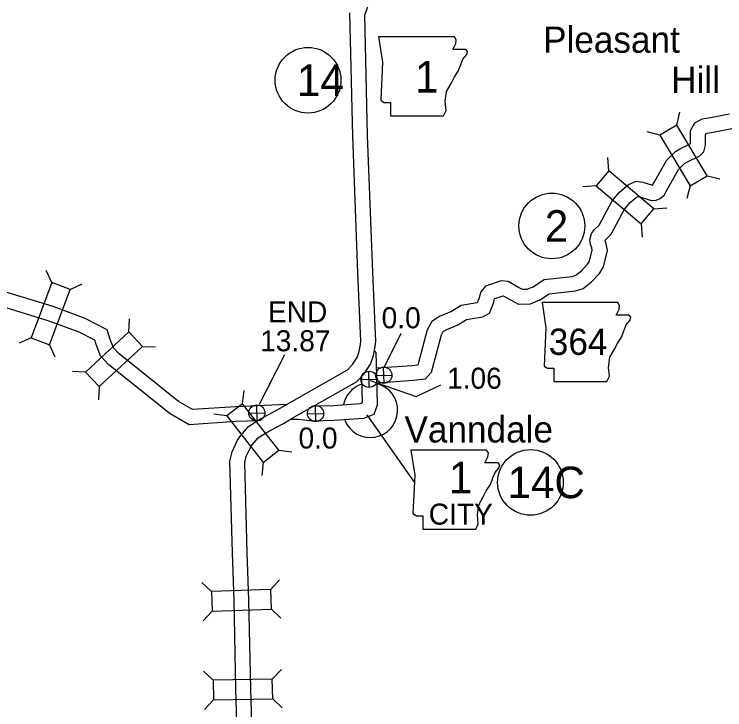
# Model space of a CAD drawing. Extents: x -939622 to -934222, y 1383701 to 1385301.
# Drawn here: x -935812.99 to -935770.16, y 1384463.54 to 1384505.48 of the extents above; entities that cross this region are included whole.
import ezdxf

# ---------------------------------------------------------------- set-up
doc = ezdxf.new("R2010")
doc.units = 0
for name, color, linetype in [('Level 10', 7, 'Continuous'), ('Level 20', 7, 'Continuous'), ('Level 21', 7, 'Continuous'), ('Level 24', 7, 'Continuous'), ('Level 25', 7, 'Continuous'), ('Level 26', 7, 'Continuous'), ('Level 27', 7, 'Continuous')]:
    doc.layers.add(name, color=color, linetype=linetype)

msp = doc.modelspace()

# ---------------------------------------------------------------- linework, layer by layer
at = {"layer": 'Level 10'}
for points in [[(-935798.489, 1384456.595), (-935798.729, 1384464.801), (-935798.842, 1384470.157), (-935798.94, 1384473.035), (-935799.081, 1384478.454), (-935799.003, 1384478.817), (-935798.75, 1384479.357), (-935798.639, 1384479.527), (-935798.281, 1384479.944), (-935797.936, 1384480.164), (-935797.556, 1384480.382), (-935796.762, 1384480.812), (-935796.233, 1384481.117), (-935792.351, 1384483.321), (-935791.887, 1384483.8), (-935791.512, 1384484.384), (-935791.326, 1384484.903), (-935791.229, 1384485.448), (-935791.201, 1384485.754), (-935791.371, 1384489.932), (-935791.689, 1384498.161), (-935791.864, 1384505.416), (-935791.625, 1384506.109)], [(-935799.391, 1384456.625), (-935799.628, 1384464.778), (-935799.741, 1384470.133), (-935799.839, 1384473.007), (-935799.984, 1384478.538), (-935799.861, 1384479.106), (-935799.538, 1384479.797), (-935799.359, 1384480.069), (-935798.877, 1384480.632), (-935798.402, 1384480.934), (-935797.995, 1384481.168), (-935797.201, 1384481.598), (-935796.68, 1384481.898), (-935792.908, 1384484.039), (-935792.596, 1384484.362), (-935792.324, 1384484.784), (-935792.199, 1384485.136), (-935792.122, 1384485.568), (-935792.102, 1384485.777), (-935792.27, 1384489.896), (-935792.589, 1384498.133), (-935792.767, 1384505.556)], [(-935781.757, 1384489.03), (-935781.055, 1384489.483), (-935779.354, 1384489.676), (-935779.137, 1384489.753), (-935778.795, 1384490.01), (-935778.432, 1384490.402), (-935778.314, 1384490.594), (-935778.151, 1384491.253), (-935778.178, 1384491.396), (-935778.247, 1384491.598), (-935778.295, 1384491.882), (-935778.199, 1384492.264), (-935778.014, 1384492.502), (-935777.743, 1384492.771), (-935776.945, 1384494.232), (-935776.499, 1384494.756), (-935775.976, 1384495.21), (-935775.499, 1384495.409), (-935775.103, 1384495.353), (-935774.52, 1384495.167), (-935774.379, 1384495.414), (-935773.685, 1384496.655), (-935773.379, 1384496.965), (-935773.135, 1384497.202), (-935772.869, 1384497.361), (-935772.242, 1384497.665), (-935772.234, 1384497.696), (-935772.231, 1384498.47), (-935771.96, 1384498.928), (-935771.523, 1384499.171), (-935771.023, 1384499.257), (-935769.874, 1384499.473)], [(-935781.335, 1384488.231), (-935780.744, 1384488.613), (-935779.151, 1384488.793), (-935778.708, 1384488.95), (-935778.189, 1384489.339), (-935777.711, 1384489.856), (-935777.474, 1384490.243), (-935777.229, 1384491.23), (-935777.307, 1384491.63), (-935777.372, 1384491.819), (-935777.376, 1384491.845), (-935777.373, 1384491.86), (-935777.338, 1384491.904), (-935777.015, 1384492.225), (-935776.199, 1384493.72), (-935775.858, 1384494.121), (-935775.496, 1384494.435), (-935775.38, 1384494.483), (-935775.304, 1384494.473), (-935774.577, 1384494.24), (-935774.306, 1384494.268), (-935774.061, 1384494.364), (-935773.825, 1384494.571), (-935773.596, 1384494.971), (-935772.959, 1384496.11), (-935772.746, 1384496.326), (-935772.584, 1384496.483), (-935772.442, 1384496.568), (-935771.669, 1384496.942), (-935771.434, 1384497.187), (-935771.334, 1384497.581), (-935771.332, 1384498.223), (-935771.309, 1384498.261), (-935771.221, 1384498.31), (-935770.864, 1384498.371), (-935769.641, 1384498.601)], [(-935781.757, 1384489.03), (-935782.089, 1384488.891), (-935782.357, 1384488.883), (-935782.592, 1384489.007), (-935783.219, 1384489.358), (-935783.643, 1384489.409), (-935784.579, 1384489.083), (-935784.866, 1384488.746), (-935784.988, 1384488.318), (-935785.08, 1384488.075), (-935786.042, 1384487.923), (-935786.636, 1384487.554), (-935787.351, 1384487.252), (-935787.828, 1384486.962), (-935788.1, 1384486.452), (-935788.67, 1384484.33), (-935789.013, 1384484.284), (-935791.128, 1384484.141)], [(-935796.586, 1384481.952), (-935799.652, 1384481.818), (-935802.239, 1384481.641), (-935803.08, 1384482.13), (-935806.668, 1384485.009), (-935807.002, 1384485.37), (-935807.201, 1384485.873), (-935807.388, 1384486.459), (-935808.712, 1384487.133), (-935810.648, 1384487.855), (-935813.751, 1384488.803), (-935814.723, 1384489.089), (-935815.227, 1384489.08), (-935815.559, 1384489.024), (-935823.383, 1384487.65), (-935828.627, 1384487.228), (-935830.973, 1384487.049), (-935831.19, 1384487.051), (-935831.407, 1384487.03), (-935837.501, 1384486.527)], [(-935781.335, 1384488.231), (-935781.896, 1384487.996), (-935782.568, 1384487.976), (-935783.022, 1384488.216), (-935783.503, 1384488.486), (-935783.544, 1384488.49), (-935784.052, 1384488.313), (-935784.054, 1384488.311), (-935784.132, 1384488.036), (-935784.356, 1384487.441), (-935784.766, 1384487.213), (-935785.722, 1384487.063), (-935786.221, 1384486.753), (-935786.94, 1384486.449), (-935787.15, 1384486.321), (-935787.257, 1384486.12), (-935787.861, 1384483.872), (-935788.212, 1384483.483), (-935788.923, 1384483.388), (-935791.114, 1384483.24)], [(-935798.33, 1384480.975), (-935799.602, 1384480.92), (-935802.452, 1384480.725), (-935803.591, 1384481.386), (-935807.283, 1384484.349), (-935807.777, 1384484.881), (-935808.049, 1384485.571), (-935808.131, 1384485.827), (-935809.075, 1384486.308), (-935810.937, 1384487.003), (-935814.01, 1384487.941), (-935814.845, 1384488.187), (-935815.143, 1384488.181), (-935815.406, 1384488.137), (-935823.268, 1384486.757), (-935828.557, 1384486.331), (-935830.942, 1384486.148), (-935831.151, 1384486.15), (-935831.327, 1384486.134), (-935837.427, 1384485.63)], [(-935791.261, 1384485.163), (-935791.187, 1384485.092), (-935791.159, 1384483.668), (-935791.112, 1384481.913), (-935791.313, 1384481.357), (-935791.939, 1384481.11), (-935793.696, 1384480.977), (-935795.019, 1384480.941), (-935795.877, 1384481.037), (-935796.343, 1384481.053)], [(-935792.058, 1384483.62), (-935792.016, 1384482.059), (-935792.021, 1384482.045), (-935792.142, 1384481.997), (-935793.742, 1384481.876), (-935794.954, 1384481.843)]]:
    msp.add_lwpolyline(points, dxfattribs=at)
at = {"layer": 'Level 20'}
for p, q in [((-935773.06, 1384498.799), (-935772.867, 1384499.567)), ((-935774.08, 1384498.189), (-935774.848, 1384498.383)), ((-935777.152, 1384496.045), (-935777.215, 1384496.835)), ((-935771.232, 1384495.74), (-935770.463, 1384495.546)), ((-935777.921, 1384495.14), (-935778.711, 1384495.076)), ((-935772.251, 1384495.13), (-935772.445, 1384494.362)), ((-935774.436, 1384493.737), (-935773.647, 1384493.801)), ((-935775.206, 1384492.832), (-935775.142, 1384492.042)), ((-935810.726, 1384489.306), (-935811.055, 1384490.027)), ((-935809.613, 1384488.891), (-935808.892, 1384489.22)), ((-935806.073, 1384486.327), (-935806.044, 1384487.118)), ((-935811.972, 1384485.967), (-935812.693, 1384485.638)), ((-935810.859, 1384485.552), (-935810.53, 1384484.831)), ((-935805.265, 1384485.456), (-935804.474, 1384485.426)), ((-935808.686, 1384483.902), (-935809.477, 1384483.932)), ((-935807.877, 1384483.032), (-935807.907, 1384482.24)), ((-935799.229, 1384482), (-935799.131, 1384482.786)), ((-935800.165, 1384481.269), (-935800.951, 1384481.367)), ((-935797.037, 1384479.189), (-935796.251, 1384479.092)), ((-935797.974, 1384478.459), (-935798.071, 1384477.673)), ((-935797.531, 1384470.799), (-935796.99, 1384471.378)), ((-935801.093, 1384470.678), (-935801.671, 1384471.219)), ((-935797.49, 1384469.612), (-935796.912, 1384469.071)), ((-935801.052, 1384469.491), (-935801.593, 1384468.912)), ((-935801, 1384465.324), (-935801.571, 1384465.872)), ((-935797.436, 1384465.399), (-935796.888, 1384465.971)), ((-935797.436, 1384465.399), (-935801, 1384465.324)), ((-935801, 1384465.324), (-935800.975, 1384464.136)), ((-935797.411, 1384464.211), (-935797.436, 1384465.399)), ((-935800.975, 1384464.136), (-935801.523, 1384463.564)), ((-935800.975, 1384464.136), (-935797.411, 1384464.211)), ((-935797.411, 1384464.211), (-935796.84, 1384463.663))]:
    msp.add_line(p, q, dxfattribs=at)
for points in [[(-935774.08, 1384498.189), (-935772.251, 1384495.13), (-935771.232, 1384495.74), (-935773.06, 1384498.799)], [(-935777.921, 1384495.14), (-935775.206, 1384492.832), (-935774.436, 1384493.737), (-935777.152, 1384496.045)], [(-935810.859, 1384485.552), (-935809.613, 1384488.891), (-935810.726, 1384489.306), (-935811.972, 1384485.967)], [(-935806.073, 1384486.327), (-935808.686, 1384483.902), (-935807.877, 1384483.032), (-935805.265, 1384485.456)], [(-935800.165, 1384481.269), (-935797.974, 1384478.459), (-935797.037, 1384479.189), (-935799.229, 1384482)], [(-935797.531, 1384470.799), (-935801.093, 1384470.678), (-935801.052, 1384469.491), (-935797.49, 1384469.612)]]:
    msp.add_lwpolyline(points, close=True, dxfattribs=at)
at = {"layer": 'Level 21'}
msp.add_line((-935791.739, 1384481.319), (-935788.887, 1384477.271), dxfattribs=at)
for points in [[(-935791.023, 1384504.12), (-935790.795, 1384502.597), (-935790.896, 1384500.288), (-935790.693, 1384500.161), (-935790.312, 1384500.161), (-935790.312, 1384499.349), (-935787.115, 1384499.349), (-935786.963, 1384499.679), (-935787.013, 1384500.212), (-935786.937, 1384500.821), (-935786.658, 1384501.303), (-935786.481, 1384501.658), (-935786.227, 1384502.039), (-935786.075, 1384502.445), (-935785.948, 1384502.775), (-935785.719, 1384503.054), (-935785.669, 1384503.232), (-935785.77, 1384503.359), (-935786.557, 1384503.359), (-935786.379, 1384503.714), (-935786.354, 1384503.942), (-935786.459, 1384504.118)], [(-935781.178, 1384488.098), (-935780.949, 1384486.575), (-935781.051, 1384484.266), (-935780.848, 1384484.139), (-935780.467, 1384484.139), (-935780.467, 1384483.327), (-935777.27, 1384483.327), (-935777.117, 1384483.657), (-935777.168, 1384484.19), (-935777.092, 1384484.799), (-935776.813, 1384485.281), (-935776.635, 1384485.636), (-935776.381, 1384486.017), (-935776.229, 1384486.423), (-935776.102, 1384486.753), (-935775.874, 1384487.032), (-935775.823, 1384487.21), (-935775.925, 1384487.337), (-935776.711, 1384487.337), (-935776.534, 1384487.692), (-935776.508, 1384487.92), (-935776.613, 1384488.096)], [(-935789.081, 1384479.204), (-935788.853, 1384477.681), (-935788.955, 1384475.372), (-935788.752, 1384475.245), (-935788.371, 1384475.245), (-935788.371, 1384474.433), (-935785.173, 1384474.433), (-935785.021, 1384474.763), (-935785.072, 1384475.296), (-935784.996, 1384475.905), (-935784.717, 1384476.387), (-935784.539, 1384476.742), (-935784.285, 1384477.123), (-935784.133, 1384477.529), (-935784.006, 1384477.859), (-935783.778, 1384478.138), (-935783.727, 1384478.316), (-935783.828, 1384478.442), (-935784.615, 1384478.442), (-935784.437, 1384478.798), (-935784.412, 1384479.026), (-935784.517, 1384479.201)]]:
    msp.add_lwpolyline(points, close=True, dxfattribs=at)
msp.add_lwpolyline([(-935791.534, 1384483.401), (-935788.754, 1384482.431), (-935787.267, 1384483.142)], dxfattribs=at)
at = {"layer": 'Level 24'}
for start, end in [(108.8081, 168.268), (201.667, 75.0089)]:
    msp.add_arc((-935791.528, 1384481.608), 1.65, start, end, dxfattribs=at)
at = {"layer": 'Level 25'}
for p, q in [((-935790.7, 1384484.181), (-935789.668, 1384486.246)), ((-935798.198, 1384481.966), (-935796.686, 1384484.956))]:
    msp.add_line(p, q, dxfattribs=at)
at = {"layer": 'Level 26'}
for p, q in [((-935790.701, 1384483.224), (-935790.723, 1384484.201)), ((-935791.593, 1384482.98), (-935791.616, 1384483.956)), ((-935791.2, 1384483.701), (-935790.224, 1384483.724)), ((-935792.093, 1384483.457), (-935791.116, 1384483.479)), ((-935798.351, 1384480.952), (-935798.374, 1384481.929)), ((-935794.815, 1384480.912), (-935794.838, 1384481.889)), ((-935798.851, 1384481.429), (-935797.874, 1384481.452)), ((-935795.315, 1384481.389), (-935794.338, 1384481.412))]:
    msp.add_line(p, q, dxfattribs=at)
for centre in [(-935790.712, 1384483.713), (-935791.605, 1384483.468), (-935798.363, 1384481.441), (-935794.827, 1384481.401)]:
    msp.add_circle(centre, 0.488, dxfattribs=at)
at = {"layer": 'Level 27'}
for centre in [(-935795.281, 1384501.499), (-935780.586, 1384492.713), (-935781.876, 1384477.254)]:
    msp.add_circle(centre, 1.98, dxfattribs=at)

# ---------------------------------------------------------------- texts
at = {"layer": 'Level 21'}
for s, height, p in [('1', 1.901, (-935788.833, 1384500.759)), ('364', 1.584, (-935780.769, 1384484.94)), ('1', 1.901, (-935786.797, 1384476.595)), ('CITY', 1.2672, (-935788.004, 1384474.708))]:
    msp.add_text(s, height=height, dxfattribs=at).set_placement(p)
at = {"layer": 'Level 24'}
for s, p in [('Pleasant', (-935781.117, 1384503.154)), ('Hill', (-935773.396, 1384500.734)), ('Vanndale', (-935789.468, 1384479.659))]:
    msp.add_text(s, height=1.584, dxfattribs=at).set_placement(p)
at = {"layer": 'Level 25'}
for s, p in [('END', (-935797.696, 1384486.9)), ('0.0', (-935790.845, 1384486.545)), ('13.87', (-935798.166, 1384485.16)), ('1.06', (-935786.903, 1384482.902)), ('0.0', (-935795.853, 1384479.295))]:
    msp.add_text(s, height=1.2672, dxfattribs=at).set_placement(p)
at = {"layer": 'Level 27'}
for s, height, p in [('14', 1.9008, (-935795.954, 1384500.548)), ('2', 1.901, (-935781.011, 1384491.762)), ('14C', 1.9008, (-935783.258, 1384476.303))]:
    msp.add_text(s, height=height, dxfattribs=at).set_placement(p)

doc.saveas('drawing.dxf')
